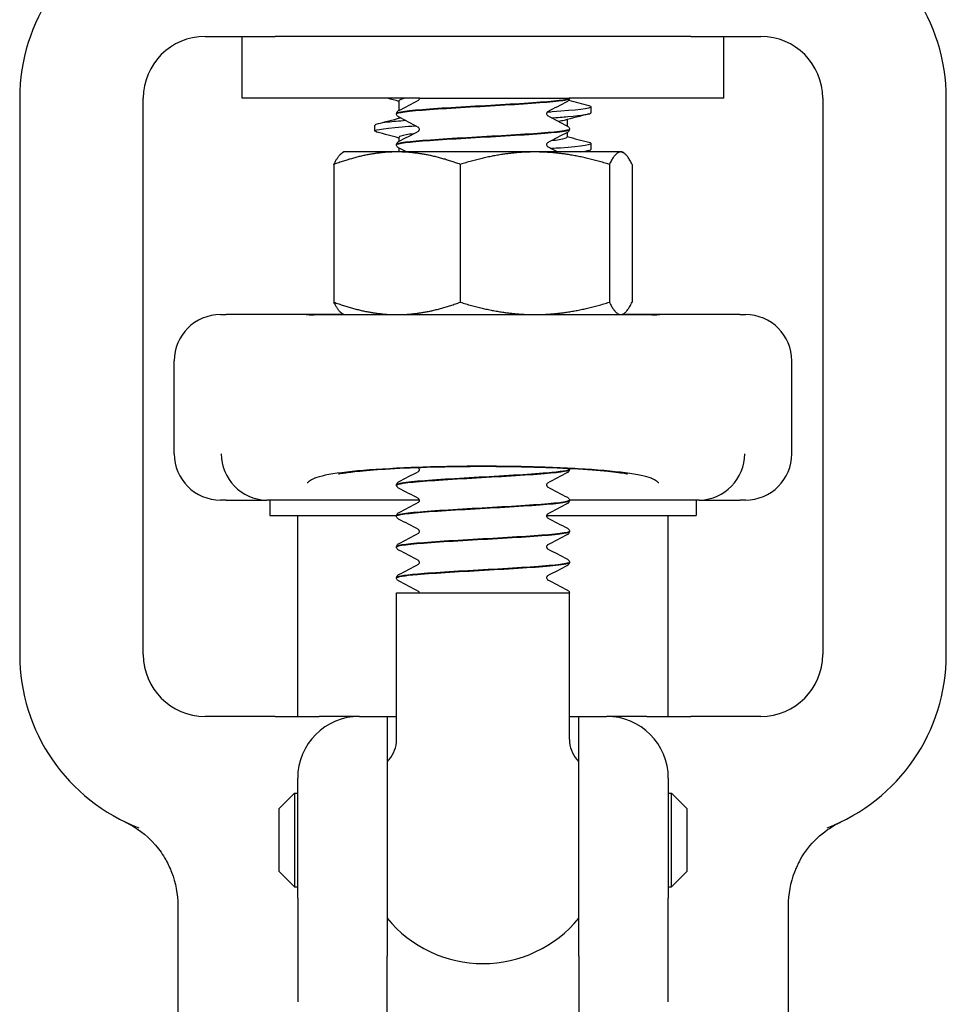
# Model space of a CAD drawing. Header units: inches. Extents: x 24 to 1128, y -69 to 748.
# Tile 542 of 656: x 962.1 to 963.97, y 302.59 to 304.58. Entities that reach past the tile are written whole.
import ezdxf

# ---------------------------------------------------------------- set-up
doc = ezdxf.new("R2010")
doc.units = ezdxf.units.IN
doc.header["$LTSCALE"] = 32
doc.header["$MEASUREMENT"] = 0
doc.layers.add('Visible (ANSI)', color=7, linetype='Continuous', lineweight=30)

msp = doc.modelspace()

# ---------------------------------------------------------------- linework, layer by layer
at = {"layer": 'Visible (ANSI)'}
for p, q in [((962.47203, 304.54617), (962.61395, 304.54617)), ((962.54703, 304.42117), (962.54703, 304.54617)), ((963.45512, 304.54617), (962.61395, 304.54617)), ((963.45512, 304.54617), (963.59703, 304.54617)), ((963.52203, 304.42117), (963.52203, 304.54617)), ((962.09703, 304.42117), (962.09703, 303.29617)), ((962.34703, 303.29617), (962.34703, 304.42117)), ((962.90587, 304.42117), (962.54703, 304.42117)), ((962.86453, 304.41651), (962.86453, 304.39662)), ((962.90587, 304.42117), (962.90587, 304.42117)), ((962.90587, 304.42117), (962.92051, 304.42117)), ((962.90587, 304.42114), (962.90587, 304.42117)), ((962.92051, 304.42117), (963.18337, 304.42117)), ((963.18337, 304.42117), (963.20946, 304.42117)), ((963.20953, 304.42117), (963.20946, 304.42117)), ((963.20953, 304.42083), (963.20953, 304.42117)), ((963.52203, 304.42117), (963.20953, 304.42117)), ((963.72203, 304.42117), (963.72203, 303.29617)), ((963.97203, 303.29617), (963.97203, 304.42117)), ((962.85953, 304.38955), (962.85953, 304.39017)), ((963.25328, 304.39205), (963.25328, 304.40391)), ((962.81578, 304.35498), (962.81578, 304.36684)), ((962.86453, 304.3831), (962.86453, 304.38098)), ((963.20453, 304.3779), (963.20453, 304.36534)), ((963.20453, 304.35182), (963.20453, 304.34237)), ((963.20953, 304.35827), (963.20953, 304.35889)), ((962.85953, 304.32699), (962.85953, 304.32761)), ((962.86453, 304.34237), (962.86453, 304.33406)), ((963.25328, 304.31791), (963.25328, 304.32977)), ((962.75303, 304.31267), (962.75017, 304.31102)), ((962.86071, 304.31267), (962.75303, 304.31267)), ((963.13938, 304.31267), (962.86071, 304.31267)), ((962.86453, 304.32054), (962.86453, 304.31267)), ((963.3132, 304.31267), (963.13938, 304.31267)), ((963.31603, 304.31267), (963.3132, 304.31267)), ((963.31603, 304.31267), (963.31889, 304.31102)), ((962.73287, 304.28753), (962.73287, 304.00881)), ((962.98854, 304.28753), (962.98854, 304.00881)), ((963.29021, 304.28753), (963.29021, 304.00881)), ((963.3362, 304.28753), (963.3362, 304.00881)), ((962.50328, 303.98367), (962.5147, 303.98367)), ((962.67647, 303.98367), (962.5147, 303.98367)), ((962.75303, 303.98367), (962.67647, 303.98367)), ((963.37612, 303.98327), (962.69294, 303.98327)), ((962.75303, 303.98367), (962.75017, 303.98532)), ((962.75303, 303.98367), (962.86071, 303.98367)), ((962.86071, 303.98367), (963.13938, 303.98367)), ((963.13938, 303.98367), (963.3132, 303.98367)), ((963.20953, 303.98327), (963.20953, 303.98352)), ((963.3132, 303.98367), (963.31603, 303.98367)), ((963.31603, 303.98367), (963.31889, 303.98532)), ((963.3926, 303.98367), (963.31603, 303.98367)), ((963.55436, 303.98367), (963.3926, 303.98367)), ((963.55436, 303.98367), (963.56578, 303.98367)), ((962.40953, 303.70242), (962.40953, 303.88992)), ((963.65953, 303.70242), (963.65953, 303.88992)), ((963.20953, 303.67008), (963.20953, 303.6707)), ((962.85953, 303.6388), (962.85953, 303.63942)), ((962.5147, 303.60867), (962.50328, 303.60867)), ((962.5147, 303.60867), (962.59741, 303.60867)), ((962.90579, 303.60867), (962.59741, 303.60867)), ((962.60328, 303.60867), (962.60328, 303.57742)), ((963.47166, 303.60867), (963.20949, 303.60867)), ((963.20953, 303.60752), (963.20953, 303.60814)), ((963.46578, 303.60867), (963.46578, 303.57742)), ((963.47166, 303.60867), (963.55436, 303.60867)), ((963.56578, 303.60867), (963.55436, 303.60867)), ((962.60328, 303.57742), (962.85958, 303.57742)), ((962.65953, 303.17117), (962.65953, 303.57742)), ((962.85953, 303.57624), (962.85953, 303.57686)), ((963.16328, 303.57742), (963.46578, 303.57742)), ((963.40953, 303.17117), (963.40953, 303.57742)), ((963.20953, 303.54496), (963.20953, 303.54558)), ((962.85953, 303.51368), (962.85953, 303.5143)), ((963.20953, 303.48239), (963.20953, 303.48302)), ((962.85953, 303.45111), (962.85953, 303.45173)), ((962.85953, 303.42117), (963.20953, 303.42117)), ((962.85953, 303.12427), (962.85953, 303.42117)), ((963.20953, 303.12427), (963.20953, 303.42117)), ((962.61395, 303.17117), (962.47203, 303.17117)), ((962.61395, 303.17117), (962.70288, 303.17117)), ((962.78453, 303.17117), (962.70288, 303.17117)), ((962.78453, 303.17117), (962.84078, 303.17117)), ((962.84078, 303.17117), (962.85953, 303.17117)), ((962.84078, 303.17117), (962.84078, 302.68625)), ((963.20953, 303.17117), (963.22828, 303.17117)), ((963.22828, 303.17117), (963.28453, 303.17117)), ((963.22828, 302.68625), (963.22828, 303.17117)), ((963.36618, 303.17117), (963.28453, 303.17117)), ((963.36618, 303.17117), (963.45512, 303.17117)), ((963.59703, 303.17117), (963.45512, 303.17117)), ((962.65953, 302.80371), (962.65953, 303.04617)), ((963.40953, 303.04617), (963.40953, 302.80371)), ((962.62203, 302.98492), (962.65328, 303.01617)), ((962.65328, 303.01617), (962.65328, 302.82617)), ((962.65328, 303.01617), (962.65953, 303.01617)), ((963.40953, 303.01617), (963.41578, 303.01617)), ((963.41578, 302.82617), (963.41578, 303.01617)), ((963.44703, 302.98492), (963.41578, 303.01617)), ((962.62203, 302.85742), (962.62203, 302.98492)), ((963.44703, 302.98492), (963.44703, 302.85742)), ((962.62203, 302.85742), (962.65328, 302.82617)), ((963.44703, 302.85742), (963.41578, 302.82617)), ((962.65328, 302.82617), (962.65953, 302.82617)), ((963.40953, 302.82617), (963.41578, 302.82617)), ((962.65953, 302.80371), (962.65953, 302.59405)), ((963.40953, 302.59405), (963.40953, 302.80371)), ((962.41703, 302.78863), (962.41703, 302.47242)), ((963.65203, 302.78863), (963.65203, 302.53492)), ((962.84078, 302.5481), (962.84078, 302.68625)), ((963.22828, 302.68625), (963.22828, 302.5481))]:
    msp.add_line(p, q, dxfattribs=at)
for centre, radius, start, end in [((962.47203, 304.42117), 0.375, 110.89571, 180), ((963.59703, 304.42117), 0.375, 0, 69.10429), ((962.47203, 304.42117), 0.125, 90, 180), ((963.59703, 304.42117), 0.125, 0, 90), ((962.50328, 303.88992), 0.09375, 90, 180), ((963.56578, 303.88992), 0.09375, 0, 90), ((962.50328, 303.70242), 0.09375, 180, 270), ((963.56578, 303.70242), 0.09375, 270, 0), ((962.47203, 303.29617), 0.375, 180, 249.10429), ((962.47203, 303.29617), 0.125, 180, 270), ((963.59703, 303.29617), 0.125, 270, 0), ((963.59703, 303.29617), 0.375, 290.89571, 0), ((962.78453, 303.04617), 0.125, 90, 180), ((963.28453, 303.04617), 0.125, 0, 90), ((962.79703, 303.12427), 0.0625, 319.4642, 0), ((963.27203, 303.12427), 0.0625, 180, 220.5358), ((963.03453, 302.92117), 0.25, 139.4642, 140.80503), ((963.03453, 302.92117), 0.25, 39.19497, 40.5358), ((963.03453, 302.92117), 0.25, 219.19497, 320.80503)]:
    msp.add_arc(centre, radius, start, end, dxfattribs=at)
for centre, major_axis, ratio, start_param, end_param in [((962.59654, 303.70242), (0.01834, -0.09202), 0.976791, 4.5200982, 6.0729206), ((963.47252, 303.70242), (0.01834, 0.09202), 0.976791, 3.3518573, 4.9046798), ((962.82324, 303.70242), (-0.24503, -0.08795), 0.1325254, 0.3357379, 0.3537118), ((963.24583, 303.70242), (0.24503, -0.08795), 0.1325254, 5.9294735, 5.9474474)]:
    msp.add_ellipse(centre, major_axis=major_axis, ratio=ratio, start_param=start_param, end_param=end_param, dxfattribs=at)
for points in [[(962.86453, 304.41497), (962.85678, 304.41705), (962.84902, 304.41911), (962.84126, 304.42117)], [(962.86374, 304.3962), (962.87719, 304.40325), (962.89064, 304.4103), (962.90407, 304.41737)], [(962.87786, 304.42117), (962.86937, 304.41962), (962.86485, 304.41807), (962.86471, 304.41651)], [(963.20532, 304.4148), (963.19188, 304.40775), (963.17843, 304.4007), (963.16499, 304.39363)], [(963.20815, 304.41709), (963.22165, 304.41348), (963.23516, 304.4099), (963.24867, 304.40633)], [(963.16501, 304.38608), (963.17844, 304.37901), (963.19188, 304.37196), (963.20532, 304.36492)], [(963.24867, 304.38963), (963.23202, 304.38522), (963.21536, 304.38081), (963.19872, 304.37635)], [(962.82039, 304.36926), (962.836, 304.37339), (962.85161, 304.37753), (962.86721, 304.3817)], [(962.90405, 304.36236), (962.89062, 304.36943), (962.87718, 304.37648), (962.86374, 304.38352)], [(963.19844, 304.37635), (963.19566, 304.37562), (963.19197, 304.37488), (963.18742, 304.37415)], [(962.86453, 304.34083), (962.84983, 304.34476), (962.83511, 304.34867), (962.82039, 304.35256)], [(962.86374, 304.33364), (962.87719, 304.34069), (962.89064, 304.34774), (962.90407, 304.35481)], [(963.20532, 304.35224), (963.19188, 304.34519), (963.17843, 304.33814), (963.16499, 304.33107)], [(963.20453, 304.34391), (963.21924, 304.33998), (963.23396, 304.33608), (963.24867, 304.33219)], [(962.87955, 304.31267), (962.87428, 304.31543), (962.86901, 304.31819), (962.86374, 304.32096)], [(963.16501, 304.32351), (963.17189, 304.3199), (963.17877, 304.31628), (963.18566, 304.31267)], [(963.23203, 304.31267), (963.24586, 304.31442), (963.25291, 304.31616), (963.25297, 304.31791)], [(963.24867, 304.31549), (963.24513, 304.31455), (963.24158, 304.31361), (963.23803, 304.31267)], [(962.90587, 303.98327), (962.90586, 303.98341), (962.90586, 303.98354), (962.90584, 303.98367)], [(963.20922, 303.98354), (963.20922, 303.98345), (963.2092, 303.98336), (963.20916, 303.98327)], [(963.20952, 303.98367), (963.20953, 303.98363), (963.20953, 303.98358), (963.20953, 303.98354)], [(962.90405, 303.67418), (962.90379, 303.67431), (962.90353, 303.67445), (962.90327, 303.67459)], [(963.20913, 303.67268), (963.20935, 303.67209), (963.2095, 303.67142), (963.20953, 303.67073)], [(962.86374, 303.64545), (962.87719, 303.6525), (962.89064, 303.65955), (962.90407, 303.66662)], [(963.20532, 303.66405), (963.19188, 303.657), (963.17843, 303.64995), (963.16499, 303.64288)], [(962.90405, 303.61161), (962.89062, 303.61868), (962.87718, 303.62573), (962.86374, 303.63277)], [(963.16501, 303.63533), (963.17844, 303.62826), (963.19188, 303.62121), (963.20532, 303.61417)], [(962.86374, 303.58289), (962.87719, 303.58994), (962.89064, 303.59699), (962.90407, 303.60406)], [(963.20532, 303.60149), (963.19188, 303.59444), (963.17843, 303.58739), (963.16499, 303.58032)], [(962.90405, 303.54905), (962.89062, 303.55612), (962.87718, 303.56316), (962.86374, 303.57021)], [(963.16501, 303.57276), (963.17844, 303.5657), (963.19188, 303.55865), (963.20532, 303.55161)], [(962.86374, 303.52033), (962.87719, 303.52737), (962.89064, 303.53443), (962.90407, 303.54149)], [(963.20532, 303.53892), (963.19188, 303.53188), (963.17843, 303.52483), (963.16499, 303.51776)], [(963.16501, 303.5102), (963.17844, 303.50314), (963.19188, 303.49609), (963.20532, 303.48905)], [(962.90405, 303.48649), (962.89062, 303.49355), (962.87718, 303.5006), (962.86374, 303.50764)], [(962.86374, 303.45777), (962.87719, 303.46481), (962.89064, 303.47186), (962.90407, 303.47893)], [(963.20532, 303.47636), (963.19188, 303.46932), (963.17843, 303.46227), (963.16499, 303.4552)], [(962.90405, 303.42393), (962.89062, 303.43099), (962.87718, 303.43804), (962.86374, 303.44508)], [(963.16501, 303.44764), (963.17844, 303.44057), (963.19188, 303.43353), (963.20532, 303.42649)]]:
    msp.add_open_spline(points, degree=3, dxfattribs=at)
for points, knots in [([(962.85969, 304.38952), (962.85958, 304.39022), (962.86075, 304.39091), (962.86326, 304.39161), (962.87438, 304.39469), (962.91161, 304.39777), (962.96073, 304.40086), (963.00949, 304.40392), (963.06882, 304.40698), (963.11636, 304.41004), (963.16396, 304.4131), (963.19862, 304.41616), (963.20726, 304.41923), (963.20877, 304.41976), (963.20953, 304.4203), (963.20953, 304.42083)], [-9.427487, -9.427487, -9.427487, -9.427487, -9.2180099, -9.2180099, -9.2180099, -8.289328, -8.289328, -8.289328, -7.3674505, -7.3674505, -7.3674505, -6.4443529, -6.4443529, -6.4443529, -6.2831853, -6.2831853, -6.2831853, -6.2831853]), ([(963.20946, 304.42117), (963.20792, 304.41808), (963.1795, 304.41499), (963.13509, 304.41191), (963.09069, 304.40882), (963.03138, 304.40573), (962.97985, 304.40265), (962.92833, 304.39956), (962.88583, 304.39648), (962.8686, 304.39339), (962.86261, 304.39232), (962.85972, 304.39124), (962.85981, 304.39017)], [0.0284489, 0.0284489, 0.0284489, 0.0284489, 0.9586618, 0.9586618, 0.9586618, 1.888606, 1.888606, 1.888606, 2.8182842, 2.8182842, 2.8182842, 3.1415927, 3.1415927, 3.1415927, 3.1415927]), ([(962.90405, 304.41736), (962.90409, 304.41738), (962.90427, 304.41748), (962.90482, 304.41805), (962.90513, 304.41844), (962.90566, 304.41958), (962.90587, 304.42035), (962.90587, 304.42114)], [0.006616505, 0.006616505, 0.006616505, 0.006616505, 0.024017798, 0.024017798, 0.03673453, 0.03673453, 0.049915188, 0.049915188, 0.049915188, 0.049915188]), ([(963.24852, 304.40633), (963.25158, 304.40554), (963.25321, 304.40475), (963.25328, 304.40396), (963.2536, 304.40049), (963.22376, 304.39702), (963.1742, 304.39354), (963.17094, 304.39331), (963.1676, 304.39309), (963.16419, 304.39286)], [156.8740037, 156.8740037, 156.8740037, 156.8740037, 157.0747399, 157.0747399, 157.0747399, 157.9578984, 157.9578984, 157.9578984, 158.0159854, 158.0159854, 158.0159854, 158.0159854]), ([(963.20953, 304.4208), (963.20947, 304.41953), (963.20899, 304.41833), (963.20789, 304.41667), (963.2073, 304.41612), (963.20626, 304.41532), (963.20578, 304.41504), (963.20532, 304.4148)], [0, 0, 0, 0, 0.017960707, 0.017960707, 0.035135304, 0.035135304, 0.051182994, 0.051182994, 0.051182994, 0.051182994]), ([(962.85953, 304.3902), (962.85959, 304.39148), (962.86007, 304.39267), (962.86117, 304.39433), (962.86177, 304.39488), (962.86281, 304.39568), (962.86328, 304.39596), (962.86374, 304.3962)], [0, 0, 0, 0, 0.017960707, 0.017960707, 0.035135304, 0.035135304, 0.051182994, 0.051182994, 0.051182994, 0.051182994]), ([(962.86374, 304.38352), (962.86303, 304.38389), (962.86227, 304.38434), (962.86102, 304.38563), (962.86058, 304.38619), (962.85985, 304.38765), (962.85958, 304.38857), (962.85953, 304.38952)], [0, 0, 0, 0, 0.024898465, 0.024898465, 0.037820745, 0.037820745, 0.051208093, 0.051208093, 0.051208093, 0.051208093]), ([(963.16499, 304.39363), (963.16493, 304.3936), (963.16476, 304.39349), (963.16425, 304.39295), (963.16394, 304.39257), (963.1634, 304.39143), (963.1632, 304.39065), (963.1632, 304.38986)], [0.008751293, 0.008751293, 0.008751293, 0.008751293, 0.024017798, 0.024017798, 0.03673453, 0.03673453, 0.049915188, 0.049915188, 0.049915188, 0.049915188]), ([(963.1632, 304.38986), (963.1632, 304.38865), (963.1637, 304.38753), (963.16449, 304.38646), (963.16478, 304.38624), (963.16498, 304.38609), (963.16502, 304.38607), (963.16502, 304.38607)], [0, 0, 0, 0, 0.02017106, 0.02017106, 0.036592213, 0.036592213, 0.045399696, 0.045399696, 0.045399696, 0.045399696]), ([(963.17337, 304.38164), (963.18537, 304.38247), (963.19633, 304.38331), (963.20595, 304.38414), (963.23632, 304.38678), (963.25287, 304.38942), (963.25312, 304.39205)], [-164.24548523, -164.24548523, -164.24548523, -164.24548523, -164.03312378, -164.03312378, -164.03312378, -163.36281799, -163.36281799, -163.36281799, -163.36281799]), ([(962.82041, 304.35256), (962.81954, 304.35278), (962.8188, 304.35301), (962.81818, 304.35323), (962.80878, 304.35667), (962.82858, 304.3601), (962.8708, 304.36354), (962.8791, 304.36421), (962.88823, 304.36489), (962.89803, 304.36556)], [-166.7100396, -166.7100396, -166.7100396, -166.7100396, -166.6525026, -166.6525026, -166.6525026, -165.7793701, -165.7793701, -165.7793701, -165.6078186, -165.6078186, -165.6078186, -165.6078186]), ([(962.8783, 304.37597), (962.86413, 304.37488), (962.85192, 304.37379), (962.84229, 304.37271), (962.82499, 304.37075), (962.81618, 304.36879), (962.81611, 304.36684)], [159.44697057, 159.44697057, 159.44697057, 159.44697057, 159.72380738, 159.72380738, 159.72380738, 160.22122533, 160.22122533, 160.22122533, 160.22122533]), ([(962.85953, 304.32696), (962.85943, 304.32999), (962.885, 304.33301), (962.92692, 304.33603), (962.96935, 304.3391), (963.02755, 304.34216), (963.07955, 304.34522), (963.13329, 304.34838), (963.17904, 304.35155), (963.19849, 304.35471), (963.20577, 304.3559), (963.20931, 304.35708), (963.20923, 304.35827)], [-15.7106723, -15.7106723, -15.7106723, -15.7106723, -14.7994931, -14.7994931, -14.7994931, -13.877024, -13.877024, -13.877024, -12.9235543, -12.9235543, -12.9235543, -12.5663706, -12.5663706, -12.5663706, -12.5663706]), ([(963.20932, 304.35892), (963.20945, 304.35807), (963.20772, 304.35723), (963.20404, 304.35639), (963.19058, 304.35331), (963.15132, 304.35023), (963.10126, 304.34714), (963.05121, 304.34406), (962.99154, 304.34098), (962.94502, 304.3379), (962.89851, 304.33482), (962.86624, 304.33174), (962.86051, 304.32866), (962.85986, 304.32831), (962.85955, 304.32796), (962.85959, 304.32761)], [6.2804763, 6.2804763, 6.2804763, 6.2804763, 6.5343927, 6.5343927, 6.5343927, 7.4627822, 7.4627822, 7.4627822, 8.3909221, 8.3909221, 8.3909221, 9.318815, 9.318815, 9.318815, 9.424778, 9.424778, 9.424778, 9.424778]), ([(962.89387, 304.3494), (962.88824, 304.34871), (962.88333, 304.34802), (962.87927, 304.34732), (962.86959, 304.34567), (962.86482, 304.34402), (962.86486, 304.34237)], [165.90898853, 165.90898853, 165.90898853, 165.90898853, 166.08500187, 166.08500187, 166.08500187, 166.50441064, 166.50441064, 166.50441064, 166.50441064]), ([(962.90587, 304.35858), (962.90587, 304.35979), (962.90537, 304.36091), (962.90457, 304.36198), (962.90429, 304.3622), (962.90408, 304.36235), (962.90405, 304.36237), (962.90405, 304.36237)], [0, 0, 0, 0, 0.02017106, 0.02017106, 0.036592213, 0.036592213, 0.045399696, 0.045399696, 0.045399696, 0.045399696]), ([(962.90405, 304.3548), (962.90409, 304.35482), (962.90427, 304.35491), (962.90482, 304.35549), (962.90513, 304.35588), (962.90566, 304.35701), (962.90587, 304.35779), (962.90587, 304.35858)], [0.006616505, 0.006616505, 0.006616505, 0.006616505, 0.024017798, 0.024017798, 0.03673453, 0.03673453, 0.049915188, 0.049915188, 0.049915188, 0.049915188]), ([(963.20532, 304.36492), (963.20604, 304.36455), (963.2068, 304.3641), (963.20804, 304.36281), (963.20848, 304.36225), (963.20922, 304.36079), (963.20949, 304.35987), (963.20953, 304.35892)], [0, 0, 0, 0, 0.024898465, 0.024898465, 0.037820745, 0.037820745, 0.051208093, 0.051208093, 0.051208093, 0.051208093]), ([(963.20953, 304.35824), (963.20947, 304.35697), (963.20899, 304.35577), (963.20789, 304.35411), (963.2073, 304.35356), (963.20626, 304.35276), (963.20578, 304.35248), (963.20532, 304.35224)], [0, 0, 0, 0, 0.017960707, 0.017960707, 0.035135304, 0.035135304, 0.051182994, 0.051182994, 0.051182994, 0.051182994]), ([(962.85953, 304.32764), (962.85959, 304.32891), (962.86007, 304.33011), (962.86117, 304.33177), (962.86177, 304.33232), (962.86281, 304.33312), (962.86328, 304.3334), (962.86374, 304.33364)], [0, 0, 0, 0, 0.017960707, 0.017960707, 0.035135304, 0.035135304, 0.051182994, 0.051182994, 0.051182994, 0.051182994]), ([(962.86374, 304.32096), (962.86303, 304.32133), (962.86227, 304.32178), (962.86102, 304.32307), (962.86058, 304.32363), (962.85985, 304.32509), (962.85958, 304.32601), (962.85953, 304.32696)], [0, 0, 0, 0, 0.024898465, 0.024898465, 0.037820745, 0.037820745, 0.051208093, 0.051208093, 0.051208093, 0.051208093]), ([(963.16499, 304.33107), (963.16493, 304.33104), (963.16476, 304.33092), (963.16425, 304.33039), (963.16394, 304.33), (963.1634, 304.32887), (963.1632, 304.32809), (963.1632, 304.3273)], [0.008751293, 0.008751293, 0.008751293, 0.008751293, 0.024017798, 0.024017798, 0.03673453, 0.03673453, 0.049915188, 0.049915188, 0.049915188, 0.049915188]), ([(963.1632, 304.3273), (963.1632, 304.32609), (963.1637, 304.32497), (963.16449, 304.32389), (963.16478, 304.32368), (963.16498, 304.32353), (963.16502, 304.32351), (963.16502, 304.32351)], [0, 0, 0, 0, 0.02017106, 0.02017106, 0.036592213, 0.036592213, 0.045399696, 0.045399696, 0.045399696, 0.045399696]), ([(963.2042, 304.34237), (963.20423, 304.34067), (963.19915, 304.33897), (963.18888, 304.33727), (963.18433, 304.33652), (963.17878, 304.33576), (963.17239, 304.33501)], [163.36281799, 163.36281799, 163.36281799, 163.36281799, 163.79533054, 163.79533054, 163.79533054, 163.98696995, 163.98696995, 163.98696995, 163.98696995]), ([(963.24863, 304.33219), (963.2501, 304.33181), (963.25122, 304.33143), (963.25199, 304.33105), (963.25897, 304.32758), (963.23599, 304.32411), (963.19106, 304.32064), (963.18535, 304.3202), (963.1793, 304.31976), (963.17297, 304.31932)], [163.157189, 163.157189, 163.157189, 163.157189, 163.2540101, 163.2540101, 163.2540101, 164.1362278, 164.1362278, 164.1362278, 164.2482393, 164.2482393, 164.2482393, 164.2482393]), ([(962.67647, 303.98367), (962.67649, 303.98367), (962.67651, 303.98367), (962.67924, 303.98366), (962.68465, 303.98327), (962.69294, 303.98327)], [-0.00244603, -0.00244603, -0.00244603, -0.00244603, 0, 0, 0.30409051, 0.30409051, 0.30409051, 0.30409051]), ([(963.37612, 303.98327), (963.38442, 303.98327), (963.38982, 303.98366), (963.39256, 303.98367), (963.39258, 303.98367), (963.3926, 303.98367)], [0.0481126, 0.0481126, 0.0481126, 0.0481126, 0.35549776, 0.35549776, 0.35797029, 0.35797029, 0.35797029, 0.35797029]), ([(963.3747, 303.65293), (963.36546, 303.65679), (963.3477, 303.66045), (963.29711, 303.66696), (963.26477, 303.66976), (963.18963, 303.67411), (963.14756, 303.67563), (963.05911, 303.67718), (963.01359, 303.6772), (962.92502, 303.67573), (962.88282, 303.67425), (962.80726, 303.66998), (962.77462, 303.66722), (962.72244, 303.66067), (962.70388, 303.65691), (962.69436, 303.65293)], [0, 0, 0, 0, 0.344205, 0.344205, 0.6883035, 0.6883035, 1.0322227, 1.0322227, 1.3758839, 1.3758839, 1.7193458, 1.7193458, 2.0628667, 2.0628667, 2.4173808, 2.4173808, 2.4173808, 2.4173808]), ([(962.7421, 303.66156), (962.7421, 303.66157), (962.74225, 303.6616), (962.74364, 303.6619), (962.74682, 303.66251), (962.75812, 303.66427), (962.76794, 303.66554), (962.79553, 303.6684), (962.81476, 303.66997), (962.86187, 303.67293), (962.89044, 303.67424), (962.95259, 303.67616), (962.9871, 303.67674), (963.05636, 303.67697), (963.0914, 303.67662), (963.15812, 303.67502), (963.18933, 303.67381), (963.24436, 303.67073), (963.26805, 303.66891), (963.30319, 303.66536), (963.3161, 303.66356), (963.32478, 303.66203), (963.32621, 303.66173), (963.32688, 303.66159), (963.32696, 303.66157), (963.32696, 303.66157)], [-3.9197905, -3.9197905, -3.9197905, -3.9197905, -3.8923457, -3.8923457, -3.779618, -3.779618, -3.6122028, -3.6122028, -3.3893232, -3.3893232, -3.1324583, -3.1324583, -2.8590136, -2.8590136, -2.5819763, -2.5819763, -2.308624, -2.308624, -2.0477624, -2.0477624, -1.8214592, -1.8214592, -1.7487926, -1.7487926, -1.7289388, -1.7289388, -1.7289388, -1.7289388]), ([(962.85985, 303.63877), (962.85974, 303.64011), (962.86419, 303.64144), (962.87332, 303.64278), (962.8943, 303.64585), (962.93951, 303.64892), (962.9918, 303.65199), (963.04409, 303.65505), (963.10225, 303.65812), (963.14425, 303.66119), (963.18484, 303.66415), (963.20943, 303.66712), (963.20953, 303.67008)], [-84.8257107, -84.8257107, -84.8257107, -84.8257107, -84.4233738, -84.4233738, -84.4233738, -83.4988671, -83.4988671, -83.4988671, -82.5745653, -82.5745653, -82.5745653, -81.681409, -81.681409, -81.681409, -81.681409]), ([(963.2094, 303.67073), (963.20925, 303.66825), (963.19278, 303.66577), (963.16326, 303.66329), (963.12653, 303.66021), (963.0705, 303.65712), (963.01658, 303.65404), (962.96271, 303.65096), (962.91223, 303.64788), (962.88441, 303.6448), (962.86823, 303.643), (962.85993, 303.64121), (962.85985, 303.63942)], [75.3955147, 75.3955147, 75.3955147, 75.3955147, 76.1425075, 76.1425075, 76.1425075, 77.0718173, 77.0718173, 77.0718173, 78.0001054, 78.0001054, 78.0001054, 78.5398163, 78.5398163, 78.5398163, 78.5398163]), ([(962.90587, 303.67039), (962.90587, 303.6716), (962.90537, 303.67272), (962.90457, 303.6738), (962.90429, 303.67401), (962.90408, 303.67416), (962.90405, 303.67418), (962.90405, 303.67418)], [0, 0, 0, 0, 0.02017106, 0.02017106, 0.036592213, 0.036592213, 0.045399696, 0.045399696, 0.045399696, 0.045399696]), ([(962.90405, 303.66661), (962.90409, 303.66663), (962.90427, 303.66673), (962.90482, 303.6673), (962.90513, 303.66769), (962.90566, 303.66883), (962.90587, 303.6696), (962.90587, 303.67039)], [0.006616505, 0.006616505, 0.006616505, 0.006616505, 0.024017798, 0.024017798, 0.03673453, 0.03673453, 0.049915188, 0.049915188, 0.049915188, 0.049915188]), ([(963.20953, 303.67005), (963.20947, 303.66878), (963.20899, 303.66758), (963.20789, 303.66592), (963.2073, 303.66537), (963.20626, 303.66457), (963.20578, 303.66429), (963.20532, 303.66405)], [0, 0, 0, 0, 0.017960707, 0.017960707, 0.035135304, 0.035135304, 0.051182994, 0.051182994, 0.051182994, 0.051182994]), ([(962.69436, 303.65293), (962.69386, 303.65273), (962.69337, 303.65251), (962.69083, 303.6514), (962.68896, 303.65047), (962.68453, 303.64798), (962.68231, 303.64639), (962.68009, 303.64437), (962.67962, 303.6439), (962.67915, 303.64339), (962.6791, 303.64333), (962.67905, 303.64328)], [0.05166308, 0.05166308, 0.05166308, 0.05166308, 0.07036558, 0.07036558, 0.15060424, 0.15060424, 0.28322209, 0.28322209, 0.32342002, 0.32342002, 0.3282584, 0.3282584, 0.3282584, 0.3282584]), ([(963.39001, 303.64328), (963.38996, 303.64333), (963.38991, 303.64339), (963.38945, 303.64389), (963.389, 303.64435), (963.38679, 303.64637), (963.38455, 303.64797), (963.3801, 303.65047), (963.37824, 303.6514), (963.3757, 303.65251), (963.37521, 303.65272), (963.3747, 303.65293)], [-0.00483264, -0.00483264, -0.00483264, -0.00483264, 0, 0, 0.03929975, 0.03929975, 0.17286172, 0.17286172, 0.25278744, 0.25278744, 0.27153158, 0.27153158, 0.27153158, 0.27153158]), ([(962.85953, 303.63945), (962.85959, 303.64073), (962.86007, 303.64192), (962.86117, 303.64358), (962.86177, 303.64413), (962.86281, 303.64493), (962.86328, 303.64521), (962.86374, 303.64545)], [0, 0, 0, 0, 0.017960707, 0.017960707, 0.035135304, 0.035135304, 0.051182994, 0.051182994, 0.051182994, 0.051182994]), ([(962.86374, 303.63277), (962.86303, 303.63314), (962.86227, 303.63359), (962.86102, 303.63488), (962.86058, 303.63544), (962.85985, 303.6369), (962.85958, 303.63782), (962.85953, 303.63877)], [0, 0, 0, 0, 0.024898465, 0.024898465, 0.037820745, 0.037820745, 0.051208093, 0.051208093, 0.051208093, 0.051208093]), ([(963.16499, 303.64288), (963.16493, 303.64285), (963.16476, 303.64274), (963.16425, 303.6422), (963.16394, 303.64182), (963.1634, 303.64068), (963.1632, 303.6399), (963.1632, 303.63911)], [0.008751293, 0.008751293, 0.008751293, 0.008751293, 0.024017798, 0.024017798, 0.03673453, 0.03673453, 0.049915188, 0.049915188, 0.049915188, 0.049915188]), ([(963.1632, 303.63911), (963.1632, 303.6379), (963.1637, 303.63678), (963.16449, 303.63571), (963.16478, 303.63549), (963.16498, 303.63534), (963.16502, 303.63532), (963.16502, 303.63532)], [0, 0, 0, 0, 0.02017106, 0.02017106, 0.036592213, 0.036592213, 0.045399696, 0.045399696, 0.045399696, 0.045399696]), ([(962.90587, 303.60783), (962.90587, 303.60904), (962.90537, 303.61016), (962.90457, 303.61123), (962.90429, 303.61145), (962.90408, 303.6116), (962.90405, 303.61162), (962.90405, 303.61162)], [0, 0, 0, 0, 0.02017106, 0.02017106, 0.036592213, 0.036592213, 0.045399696, 0.045399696, 0.045399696, 0.045399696]), ([(963.20532, 303.61417), (963.20604, 303.6138), (963.2068, 303.61335), (963.20804, 303.61206), (963.20848, 303.6115), (963.20922, 303.61004), (963.20949, 303.60912), (963.20953, 303.60817)], [0, 0, 0, 0, 0.024898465, 0.024898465, 0.037820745, 0.037820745, 0.051208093, 0.051208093, 0.051208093, 0.051208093]), ([(962.85969, 303.57621), (962.85958, 303.5769), (962.86073, 303.57759), (962.86321, 303.57828), (962.87422, 303.58136), (962.91119, 303.58443), (962.96008, 303.5875), (963.00895, 303.59058), (963.06858, 303.59365), (963.11632, 303.59672), (963.16406, 303.59979), (963.19878, 303.60286), (963.20733, 303.60594), (963.20879, 303.60646), (963.20948, 303.60699), (963.20943, 303.60752)], [-91.108896, -91.108896, -91.108896, -91.108896, -90.9008742, -90.9008742, -90.9008742, -89.9748609, -89.9748609, -89.9748609, -89.0490707, -89.0490707, -89.0490707, -88.1235008, -88.1235008, -88.1235008, -87.9645943, -87.9645943, -87.9645943, -87.9645943]), ([(963.20953, 303.60817), (963.20954, 303.60808), (963.20952, 303.608), (963.20949, 303.60792), (963.20828, 303.60485), (963.18057, 303.60178), (963.13685, 303.59872), (963.09317, 303.59565), (963.03452, 303.59259), (962.98306, 303.58953), (962.93164, 303.58647), (962.88858, 303.5834), (962.87014, 303.58034), (962.86314, 303.57918), (962.85975, 303.57802), (962.85982, 303.57686)], [81.6787, 81.6787, 81.6787, 81.6787, 81.7038978, 81.7038978, 81.7038978, 82.6277161, 82.6277161, 82.6277161, 83.5507651, 83.5507651, 83.5507651, 84.4730857, 84.4730857, 84.4730857, 84.8230016, 84.8230016, 84.8230016, 84.8230016]), ([(962.90405, 303.60405), (962.90409, 303.60407), (962.90427, 303.60416), (962.90482, 303.60474), (962.90513, 303.60513), (962.90566, 303.60626), (962.90587, 303.60704), (962.90587, 303.60783)], [0.006616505, 0.006616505, 0.006616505, 0.006616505, 0.024017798, 0.024017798, 0.03673453, 0.03673453, 0.049915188, 0.049915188, 0.049915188, 0.049915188]), ([(963.20953, 303.60749), (963.20947, 303.60622), (963.20899, 303.60502), (963.20789, 303.60336), (963.2073, 303.60281), (963.20626, 303.60201), (963.20578, 303.60173), (963.20532, 303.60149)], [0, 0, 0, 0, 0.017960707, 0.017960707, 0.035135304, 0.035135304, 0.051182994, 0.051182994, 0.051182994, 0.051182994]), ([(962.85953, 303.57689), (962.85959, 303.57816), (962.86007, 303.57936), (962.86117, 303.58102), (962.86177, 303.58157), (962.86281, 303.58237), (962.86328, 303.58265), (962.86374, 303.58289)], [0, 0, 0, 0, 0.017960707, 0.017960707, 0.035135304, 0.035135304, 0.051182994, 0.051182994, 0.051182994, 0.051182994]), ([(962.86374, 303.57021), (962.86303, 303.57058), (962.86227, 303.57103), (962.86102, 303.57232), (962.86058, 303.57288), (962.85985, 303.57434), (962.85958, 303.57526), (962.85953, 303.57621)], [0, 0, 0, 0, 0.024898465, 0.024898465, 0.037820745, 0.037820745, 0.051208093, 0.051208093, 0.051208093, 0.051208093]), ([(963.16499, 303.58032), (963.16493, 303.58029), (963.16476, 303.58017), (963.16425, 303.57964), (963.16394, 303.57925), (963.1634, 303.57812), (963.1632, 303.57734), (963.1632, 303.57655)], [0.008751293, 0.008751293, 0.008751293, 0.008751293, 0.024017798, 0.024017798, 0.03673453, 0.03673453, 0.049915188, 0.049915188, 0.049915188, 0.049915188]), ([(963.1632, 303.57655), (963.1632, 303.57534), (963.1637, 303.57422), (963.16449, 303.57314), (963.16478, 303.57293), (963.16498, 303.57278), (963.16502, 303.57276), (963.16502, 303.57276)], [0, 0, 0, 0, 0.02017106, 0.02017106, 0.036592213, 0.036592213, 0.045399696, 0.045399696, 0.045399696, 0.045399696]), ([(962.90587, 303.54527), (962.90587, 303.54647), (962.90537, 303.54759), (962.90457, 303.54867), (962.90429, 303.54889), (962.90408, 303.54904), (962.90405, 303.54905), (962.90405, 303.54905)], [0, 0, 0, 0, 0.02017106, 0.02017106, 0.036592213, 0.036592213, 0.045399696, 0.045399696, 0.045399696, 0.045399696]), ([(963.20532, 303.55161), (963.20604, 303.55124), (963.2068, 303.55078), (963.20804, 303.5495), (963.20848, 303.54893), (963.20922, 303.54748), (963.20949, 303.54656), (963.20953, 303.5456)], [0, 0, 0, 0, 0.024898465, 0.024898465, 0.037820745, 0.037820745, 0.051208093, 0.051208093, 0.051208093, 0.051208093]), ([(962.85953, 303.51365), (962.85953, 303.51366), (962.85953, 303.51367), (962.85953, 303.51367), (962.85953, 303.51675), (962.88627, 303.51983), (962.92957, 303.52291), (962.97286, 303.52599), (963.03167, 303.52907), (963.0836, 303.53215), (963.13552, 303.53522), (963.17933, 303.5383), (963.19835, 303.54138), (963.20572, 303.54257), (963.20931, 303.54376), (963.20923, 303.54496)], [-97.3920813, -97.3920813, -97.3920813, -97.3920813, -97.3894346, -97.3894346, -97.3894346, -96.461786, -96.461786, -96.461786, -95.5343789, -95.5343789, -95.5343789, -94.6072107, -94.6072107, -94.6072107, -94.2477796, -94.2477796, -94.2477796, -94.2477796]), ([(963.20934, 303.5456), (963.20946, 303.54481), (963.20792, 303.54401), (963.20462, 303.54321), (963.19187, 303.54013), (963.15315, 303.53704), (963.10329, 303.53396), (963.05354, 303.53088), (962.99387, 303.5278), (962.94701, 303.52472), (962.90026, 303.52165), (962.86736, 303.51858), (962.86082, 303.51551), (962.85996, 303.5151), (962.85956, 303.5147), (962.8596, 303.5143)], [87.9618853, 87.9618853, 87.9618853, 87.9618853, 88.2020629, 88.2020629, 88.2020629, 89.131595, 89.131595, 89.131595, 90.0591077, 90.0591077, 90.0591077, 90.9847722, 90.9847722, 90.9847722, 91.106187, 91.106187, 91.106187, 91.106187]), ([(962.90405, 303.54148), (962.90409, 303.5415), (962.90427, 303.5416), (962.90482, 303.54218), (962.90513, 303.54256), (962.90566, 303.5437), (962.90587, 303.54448), (962.90587, 303.54527)], [0.006616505, 0.006616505, 0.006616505, 0.006616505, 0.024017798, 0.024017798, 0.03673453, 0.03673453, 0.049915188, 0.049915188, 0.049915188, 0.049915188]), ([(963.20953, 303.54493), (963.20947, 303.54365), (963.20899, 303.54245), (963.20789, 303.54079), (963.2073, 303.54025), (963.20626, 303.53945), (963.20578, 303.53917), (963.20532, 303.53892)], [0, 0, 0, 0, 0.017960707, 0.017960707, 0.035135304, 0.035135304, 0.051182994, 0.051182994, 0.051182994, 0.051182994]), ([(962.85953, 303.51432), (962.85959, 303.5156), (962.86007, 303.5168), (962.86117, 303.51846), (962.86177, 303.519), (962.86281, 303.51981), (962.86328, 303.52009), (962.86374, 303.52033)], [0, 0, 0, 0, 0.017960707, 0.017960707, 0.035135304, 0.035135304, 0.051182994, 0.051182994, 0.051182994, 0.051182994]), ([(962.86374, 303.50764), (962.86303, 303.50802), (962.86227, 303.50847), (962.86102, 303.50976), (962.86058, 303.51032), (962.85985, 303.51178), (962.85958, 303.5127), (962.85953, 303.51365)], [0, 0, 0, 0, 0.024898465, 0.024898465, 0.037820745, 0.037820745, 0.051208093, 0.051208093, 0.051208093, 0.051208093]), ([(963.16499, 303.51776), (963.16493, 303.51772), (963.16476, 303.51761), (963.16425, 303.51707), (963.16394, 303.51669), (963.1634, 303.51555), (963.1632, 303.51477), (963.1632, 303.51399)], [0.008751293, 0.008751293, 0.008751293, 0.008751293, 0.024017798, 0.024017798, 0.03673453, 0.03673453, 0.049915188, 0.049915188, 0.049915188, 0.049915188]), ([(963.1632, 303.51399), (963.1632, 303.51278), (963.1637, 303.51166), (963.16449, 303.51058), (963.16478, 303.51037), (963.16498, 303.51022), (963.16502, 303.5102), (963.16502, 303.5102)], [0, 0, 0, 0, 0.02017106, 0.02017106, 0.036592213, 0.036592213, 0.045399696, 0.045399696, 0.045399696, 0.045399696]), ([(963.20919, 303.48304), (963.20926, 303.48148), (963.20307, 303.47991), (963.19063, 303.47834), (963.16617, 303.47527), (963.11812, 303.47219), (963.06482, 303.46911), (963.01171, 303.46604), (962.95464, 303.46297), (962.9152, 303.4599), (962.8802, 303.45718), (962.8598, 303.45446), (962.85958, 303.45173)], [94.2450706, 94.2450706, 94.2450706, 94.2450706, 94.7168163, 94.7168163, 94.7168163, 95.6446581, 95.6446581, 95.6446581, 96.5689115, 96.5689115, 96.5689115, 97.3893723, 97.3893723, 97.3893723, 97.3893723]), ([(962.8597, 303.45109), (962.85984, 303.45346), (962.87481, 303.45583), (962.90205, 303.4582), (962.93746, 303.46129), (962.99277, 303.46437), (963.04684, 303.46745), (963.10089, 303.47054), (963.15241, 303.47362), (963.18172, 303.4767), (963.19975, 303.4786), (963.20912, 303.4805), (963.20923, 303.48239)], [-103.6752666, -103.6752666, -103.6752666, -103.6752666, -102.9605503, -102.9605503, -102.9605503, -102.0313957, -102.0313957, -102.0313957, -101.1024988, -101.1024988, -101.1024988, -100.5309649, -100.5309649, -100.5309649, -100.5309649]), ([(962.90587, 303.4827), (962.90587, 303.48391), (962.90537, 303.48503), (962.90457, 303.48611), (962.90429, 303.48632), (962.90408, 303.48647), (962.90405, 303.48649), (962.90405, 303.48649)], [0, 0, 0, 0, 0.02017106, 0.02017106, 0.036592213, 0.036592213, 0.045399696, 0.045399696, 0.045399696, 0.045399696]), ([(962.90405, 303.47892), (962.90409, 303.47894), (962.90427, 303.47904), (962.90482, 303.47962), (962.90513, 303.48), (962.90566, 303.48114), (962.90587, 303.48192), (962.90587, 303.4827)], [0.006616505, 0.006616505, 0.006616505, 0.006616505, 0.024017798, 0.024017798, 0.03673453, 0.03673453, 0.049915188, 0.049915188, 0.049915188, 0.049915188]), ([(963.20532, 303.48905), (963.20604, 303.48867), (963.2068, 303.48822), (963.20804, 303.48693), (963.20848, 303.48637), (963.20922, 303.48492), (963.20949, 303.48399), (963.20953, 303.48304)], [0, 0, 0, 0, 0.024898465, 0.024898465, 0.037820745, 0.037820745, 0.051208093, 0.051208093, 0.051208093, 0.051208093]), ([(963.20953, 303.48237), (963.20947, 303.48109), (963.20899, 303.47989), (963.20789, 303.47823), (963.2073, 303.47769), (963.20626, 303.47688), (963.20578, 303.4766), (963.20532, 303.47636)], [0, 0, 0, 0, 0.017960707, 0.017960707, 0.035135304, 0.035135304, 0.051182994, 0.051182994, 0.051182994, 0.051182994]), ([(962.85953, 303.45176), (962.85959, 303.45304), (962.86007, 303.45424), (962.86117, 303.4559), (962.86177, 303.45644), (962.86281, 303.45724), (962.86328, 303.45753), (962.86374, 303.45777)], [0, 0, 0, 0, 0.017960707, 0.017960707, 0.035135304, 0.035135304, 0.051182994, 0.051182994, 0.051182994, 0.051182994]), ([(962.86374, 303.44508), (962.86303, 303.44545), (962.86227, 303.44591), (962.86102, 303.44719), (962.86058, 303.44776), (962.85985, 303.44921), (962.85958, 303.45013), (962.85953, 303.45109)], [0, 0, 0, 0, 0.024898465, 0.024898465, 0.037820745, 0.037820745, 0.051208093, 0.051208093, 0.051208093, 0.051208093]), ([(963.16499, 303.4552), (963.16493, 303.45516), (963.16476, 303.45505), (963.16425, 303.45451), (963.16394, 303.45413), (963.1634, 303.45299), (963.1632, 303.45221), (963.1632, 303.45142)], [0.008751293, 0.008751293, 0.008751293, 0.008751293, 0.024017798, 0.024017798, 0.03673453, 0.03673453, 0.049915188, 0.049915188, 0.049915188, 0.049915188]), ([(963.1632, 303.45142), (963.1632, 303.45022), (963.1637, 303.4491), (963.16449, 303.44802), (963.16478, 303.44781), (963.16498, 303.44765), (963.16502, 303.44764), (963.16502, 303.44764)], [0, 0, 0, 0, 0.02017106, 0.02017106, 0.036592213, 0.036592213, 0.045399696, 0.045399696, 0.045399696, 0.045399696]), ([(962.90576, 303.42117), (962.90554, 303.42227), (962.90497, 303.42306), (962.90428, 303.4238), (962.90409, 303.4239), (962.90405, 303.42393), (962.90405, 303.42393), (962.90405, 303.42393)], [0, 0, 0, 0, 0.019585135, 0.019585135, 0.03717489, 0.03717489, 0.039574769, 0.039574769, 0.039574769, 0.039574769]), ([(963.20532, 303.42649), (963.206, 303.42613), (963.20671, 303.42571), (963.20787, 303.42457), (963.20828, 303.42408), (963.20901, 303.42283), (963.20933, 303.42203), (963.20946, 303.42117)], [0, 0, 0, 0, 0.023435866, 0.023435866, 0.035520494, 0.035520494, 0.047958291, 0.047958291, 0.047958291, 0.047958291]), ([(962.31037, 302.95781), (962.31046, 302.95776), (962.31055, 302.95772), (962.31303, 302.95653), (962.31536, 302.95535), (962.31761, 302.95415)], [-0.369912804, -0.369912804, -0.369912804, -0.369912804, -0.369497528, -0.369497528, -0.358790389, -0.358790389, -0.358790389, -0.358790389]), ([(962.31761, 302.95415), (962.31856, 302.95364), (962.3195, 302.95313), (962.33009, 302.94729), (962.35159, 302.93443), (962.37987, 302.90131), (962.38674, 302.89151), (962.39263, 302.88112)], [0.01027275, 0.01027275, 0.01027275, 0.01027275, 0.01655356, 0.01655356, 0.11390533, 0.11390533, 0.15067112, 0.15067112, 0.15067112, 0.15067112]), ([(963.67643, 302.88112), (963.68553, 302.89715), (963.69693, 302.91175), (963.72489, 302.93837), (963.73864, 302.94694), (963.74857, 302.9526), (963.75016, 302.95346), (963.75145, 302.95415)], [0, 0, 0, 0, 0.14044728, 0.14044728, 0.29472543, 0.29472543, 0.32889511, 0.32889511, 0.32889511, 0.32889511]), ([(963.75145, 302.95415), (963.75371, 302.95535), (963.75603, 302.95653), (963.75851, 302.95772), (963.75861, 302.95776), (963.7587, 302.95781)], [-0.020804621, -0.020804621, -0.020804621, -0.020804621, 0, 0, 0.00080674, 0.00080674, 0.00080674, 0.00080674]), ([(962.39263, 302.88112), (962.39719, 302.87308), (962.40116, 302.8647), (962.41278, 302.83454), (962.41703, 302.81168), (962.41703, 302.78863)], [0.29103261, 0.29103261, 0.29103261, 0.29103261, 0.36171436, 0.36171436, 0.53738428, 0.53738428, 0.53738428, 0.53738428]), ([(963.67643, 302.88112), (963.67188, 302.87308), (963.66791, 302.8647), (963.65628, 302.83454), (963.65203, 302.81168), (963.65203, 302.78863)], [0.29103261, 0.29103261, 0.29103261, 0.29103261, 0.36171436, 0.36171436, 0.53738428, 0.53738428, 0.53738428, 0.53738428])]:
    msp.add_open_spline(points, degree=3, knots=knots, dxfattribs=at)
for points, weights in [([(962.86071, 304.31267), (962.80138, 304.31267), (962.73287, 304.28753)], [1, 1.0379548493, 1]), ([(962.73287, 304.28753), (962.7421, 304.30636), (962.75017, 304.31102)], [1, 1.02815693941, 1.01453722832]), ([(962.98854, 304.28753), (962.92004, 304.31267), (962.86071, 304.31267)], [1, 1.0379548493, 1]), ([(963.13938, 304.31267), (963.06937, 304.31267), (962.98854, 304.28753)], [1, 1.0379548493, 1]), ([(963.29021, 304.28753), (963.20938, 304.31267), (963.13938, 304.31267)], [1, 1.0379548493, 1]), ([(963.3132, 304.31267), (963.30253, 304.31267), (963.29021, 304.28753)], [1, 1.0379548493, 1]), ([(963.3362, 304.28753), (963.32387, 304.31267), (963.3132, 304.31267)], [1, 1.0379548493, 1]), ([(962.73287, 304.00881), (962.80138, 303.98367), (962.86071, 303.98367)], [1, 1.0379548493, 1]), ([(962.75017, 303.98532), (962.7421, 303.98998), (962.73287, 304.00881)], [1.01453722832, 1.02815693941, 1]), ([(962.86071, 303.98367), (962.92004, 303.98367), (962.98854, 304.00881)], [1, 1.0379548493, 1]), ([(962.98854, 304.00881), (963.06937, 303.98367), (963.13938, 303.98367)], [1, 1.0379548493, 1]), ([(963.13938, 303.98367), (963.20938, 303.98367), (963.29021, 304.00881)], [1, 1.0379548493, 1]), ([(963.29021, 304.00881), (963.30253, 303.98367), (963.3132, 303.98367)], [1, 1.0379548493, 1]), ([(963.3132, 303.98367), (963.32387, 303.98367), (963.3362, 304.00881)], [1, 1.0379548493, 1])]:
    msp.add_rational_spline(points, weights, degree=2, dxfattribs=at)

doc.saveas('drawing.dxf')
